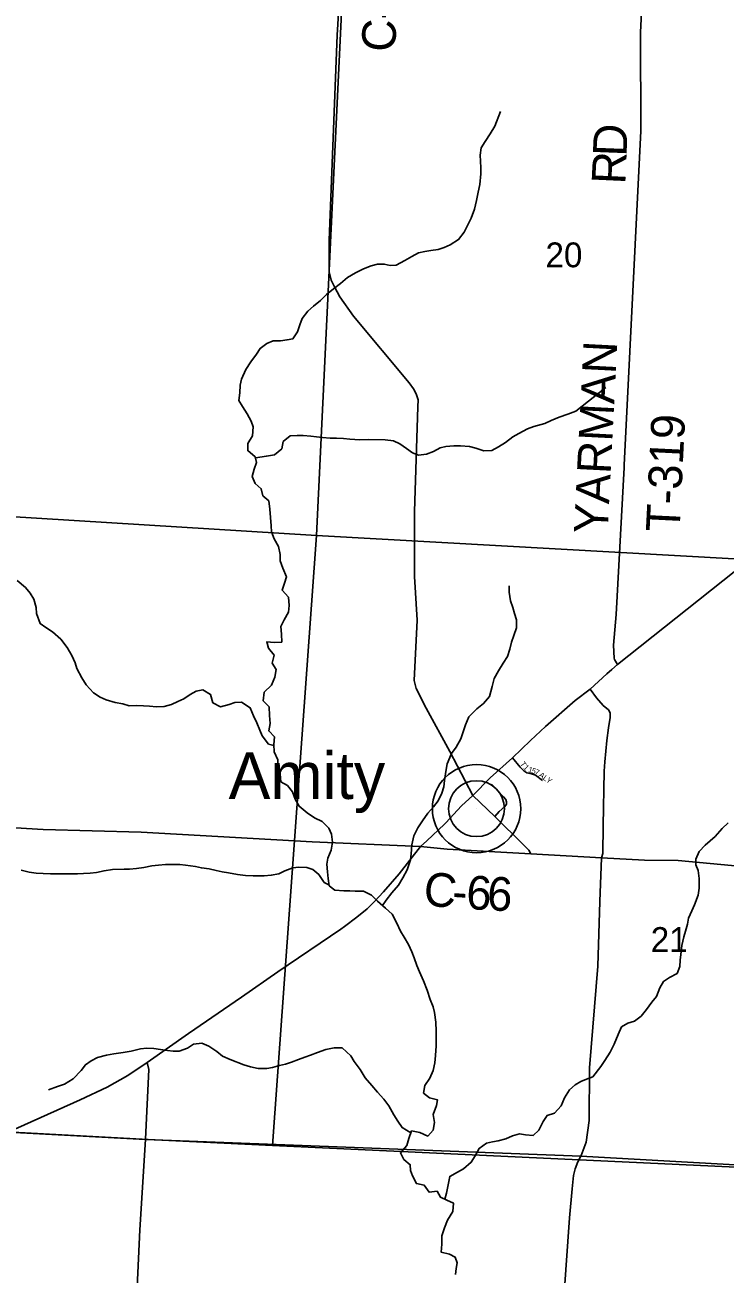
# Model space of a CAD drawing. Extents: x 1759416 to 2214760, y 252598 to 1116833.
# Drawn here: x 1998256 to 2004488, y 895864 to 906987 of the extents above; entities that cross this region are included whole.
import ezdxf

# ---------------------------------------------------------------- set-up
doc = ezdxf.new("R2010")
doc.units = 0
for name, color, linetype in [('GM_X_County_Road', 7, 'Continuous'), ('GM_X_County_Road_Text', 7, 'Continuous'), ('GM_X_Minor_River', 7, 'Continuous'), ('GM_X_Section', 7, 'Continuous'), ('GM_X_Section_Text', 7, 'Continuous'), ('GM_X_State_Route', 7, 'Continuous'), ('GM_X_Township', 7, 'Continuous'), ('GM_X_Township_Road', 7, 'Continuous'), ('GM_X_Township_Road_Text', 7, 'Continuous'), ('GM_X_Township_Subdivision', 7, 'Continuous'), ('GM_X_Township_Subdivision_Text', 7, 'Continuous'), ('GM_X_Unincorporated', 7, 'Continuous'), ('GM_X_Unincorporated_Location', 7, 'Continuous'), ('GM_X_Unincorporated_Text', 7, 'Continuous')]:
    doc.layers.add(name, color=color, linetype=linetype)

msp = doc.modelspace()

# ---------------------------------------------------------------- linework, layer by layer
at = {"layer": 'GM_X_County_Road'}
for points in [[(2001092, 907832), (2001035, 906897), (2000964, 905070), (2000964, 904882), (2000965, 904789), (2000981, 904713), (2001013, 904654), (2001060, 904566), (2001182, 904394), (2001675, 903799), (2001715, 903747), (2001740, 903701), (2001757, 903650), (2001755, 903587), (2001725, 902654), (2001725, 902353), (2001725, 902076), (2001749, 901686), (2001722, 901149), (2001740, 901077), (2001828, 900904), (2002039, 900517), (2002242, 900124)], [(2003207, 896920), (2003253, 897038), (2003279, 897230), (2003282, 897700), (2003357, 898605), (2003374, 899180), (2003389, 899569), (2003400, 899609), (2003402, 899856), (2003412, 900341), (2003419, 900426), (2003437, 900614), (2003450, 900729), (2003467, 900820), (2003467, 900862), (2003450, 900888), (2003404, 900926), (2003343, 900994), (2003289, 901072)], [(2002242, 900124), (2002439, 899938), (2002694, 899687), (2002742, 899639), (2002760, 899606)], [(1997092, 899903), (1998419, 899821), (1999292, 899800), (2000812, 899714), (2001778, 899670)], [(2001778, 899670), (2002014, 899646), (2002760, 899606)], [(2002760, 899606), (2003389, 899569), (2003771, 899549), (2004072, 899545), (2005082, 899450), (2006118, 899457)], [(2003057, 895691), (2003103, 896364), (2003126, 896622), (2003139, 896740), (2003154, 896801), (2003177, 896863), (2003205, 896913), (2003207, 896920)]]:
    msp.add_lwpolyline(points, dxfattribs=at)
at = {"layer": 'GM_X_Minor_River'}
for points in [[(2002490, 906217), (2002438, 906087), (2002397, 906018), (2002353, 905950), (2002318, 905892), (2002308, 905826), (2002311, 905774), (2002313, 905716), (2002315, 905662), (2002306, 905565), (2002292, 905497), (2002277, 905425), (2002257, 905347), (2002228, 905267), (2002202, 905212), (2002167, 905142), (2002117, 905076), (2002042, 905028), (2001988, 905005), (2001934, 904987), (2001870, 904979), (2001816, 904970), (2001760, 904958), (2001701, 904926), (2001637, 904889), (2001561, 904847), (2001507, 904845), (2001455, 904858), (2001395, 904858), (2001337, 904842), (2001270, 904815), (2001200, 904781), (2001126, 904738), (2001065, 904686), (2001003, 904638), (2000941, 904587), (2000888, 904533), (2000826, 904483), (2000773, 904439), (2000723, 904372), (2000703, 904316), (2000682, 904254), (2000642, 904192), (2000590, 904184), (2000531, 904174), (2000465, 904173), (2000409, 904151), (2000351, 904106), (2000317, 904054), (2000268, 903988), (2000222, 903918), (2000183, 903832), (2000171, 903778), (2000170, 903712), (2000160, 903642), (2000193, 903590), (2000235, 903525), (2000269, 903459), (2000288, 903407), (2000282, 903327), (2000241, 903261), (2000239, 903197), (2000305, 903142), (2000316, 903092), (2000296, 903030), (2000280, 902966), (2000305, 902904), (2000359, 902857), (2000375, 902795), (2000428, 902749), (2000436, 902675), (2000447, 902526), (2000451, 902472), (2000476, 902410), (2000512, 902344), (2000527, 902271), (2000527, 902215), (2000551, 902149), (2000584, 902073), (2000566, 902017), (2000545, 901953), (2000601, 901890), (2000609, 901818), (2000602, 901758), (2000564, 901690), (2000533, 901630), (2000539, 901562), (2000542, 901492), (2000474, 901488), (2000408, 901495), (2000424, 901437), (2000474, 901376), (2000457, 901304), (2000491, 901246), (2000482, 901180), (2000450, 901108), (2000387, 901044), (2000377, 900968), (2000431, 900914), (2000434, 900838), (2000438, 900767)], [(2000307, 903131), (2000405, 903148), (2000477, 903159), (2000543, 903213), (2000554, 903277), (2000616, 903329), (2000680, 903332), (2000734, 903332), (2000802, 903325), (2000852, 903319), (2000906, 903313), (2000974, 903308), (2001030, 903306), (2001091, 903303), (2001149, 903297), (2001237, 903292), (2001313, 903294), (2001463, 903293), (2001537, 903285), (2001593, 903256), (2001653, 903216), (2001706, 903177), (2001760, 903155), (2001830, 903165), (2001893, 903190), (2001953, 903220), (2002003, 903232), (2002073, 903239), (2002133, 903239), (2002213, 903232), (2002271, 903218), (2002341, 903193), (2002413, 903197), (2002471, 903229), (2002534, 903270), (2002600, 903318), (2002652, 903350), (2002729, 903389), (2002785, 903411), (2002883, 903438), (2002941, 903464), (2003012, 903494), (2003090, 903521), (2003160, 903549), (2003428, 903758)], [(2000471, 900571), (2000425, 900583), (2000369, 900656), (2000347, 900708), (2000320, 900772), (2000292, 900835), (2000261, 900907), (2000183, 900957), (2000125, 900954), (2000073, 900936), (1999996, 900915), (1999928, 900951), (1999907, 901025), (1999841, 901066), (1999781, 901054), (1999727, 901024), (1999670, 900987), (1999618, 900963), (1999560, 900935), (1999494, 900918), (1999426, 900916), (1999364, 900921), (1999310, 900925), (1999246, 900927), (1999184, 900924), (1999126, 900942), (1999060, 900953), (1998980, 900977), (1998926, 901002), (1998866, 901040), (1998802, 901110), (1998761, 901173), (1998719, 901257), (1998702, 901307), (1998672, 901372), (1998632, 901442), (1998575, 901517), (1998501, 901583), (1998443, 901620), (1998391, 901656), (1998360, 901746), (1998356, 901798), (1998335, 901875), (1998303, 901927), (1998261, 901977), (1998186, 902040)], [(2001440, 899145), (2001473, 899194), (2001523, 899258), (2001580, 899326), (2001620, 899392), (2001659, 899464), (2001689, 899553), (2001694, 899606), (2001700, 899686), (2001717, 899766), (2001753, 899836), (2001796, 899901), (2001844, 899969), (2001892, 900023), (2001935, 900077), (2001967, 900145), (2001984, 900201), (2001992, 900259), (2002003, 900339), (2002015, 900407), (2002054, 900499), (2002096, 900557), (2002137, 900630), (2002161, 900700), (2002177, 900756), (2002208, 900826), (2002278, 900896), (2002339, 900944), (2002391, 901007), (2002416, 901097), (2002434, 901167), (2002471, 901235), (2002513, 901305), (2002552, 901363), (2002574, 901429), (2002586, 901491), (2002607, 901549), (2002631, 901619), (2002632, 901689), (2002614, 901745), (2002598, 901799), (2002579, 901858), (2002567, 901936), (2002568, 901992)], [(2000438, 900767), (2000427, 900701), (2000479, 900647), (2000471, 900579), (2000476, 900515), (2000508, 900442), (2000505, 900384), (2000527, 900318), (2000533, 900248), (2000594, 900214), (2000638, 900157), (2000662, 900093), (2000697, 900029), (2000767, 899972), (2000833, 899926), (2000901, 899893), (2000960, 899833), (2000986, 899782), (2000994, 899710), (2000981, 899638), (2000953, 899568), (2000942, 899514), (2000950, 899446), (2000956, 899386), (2000963, 899322), (2001015, 899281), (2001095, 899277), (2001147, 899276), (2001197, 899274), (2001271, 899272), (2001341, 899237), (2001395, 899185), (2001466, 899122), (2001526, 899068), (2001566, 898987), (2001599, 898917), (2001631, 898863), (2001670, 898798), (2001700, 898732), (2001720, 898680), (2001745, 898612), (2001769, 898555), (2001803, 898475), (2001836, 898393), (2001862, 898308), (2001889, 898244), (2001903, 898194), (2001914, 898106), (2001918, 898026), (2001917, 897895), (2001910, 897809), (2001904, 897745), (2001890, 897677), (2001859, 897607), (2001817, 897543), (2001804, 897475), (2001858, 897433), (2001928, 897416), (2001920, 897364), (2001891, 897284), (2001903, 897214), (2001890, 897144), (2001844, 897092), (2001772, 897123), (2001698, 897139), (2001672, 897072), (2001655, 897010), (2001599, 896944), (2001628, 896884), (2001686, 896837), (2001688, 896787), (2001707, 896737), (2001741, 896670), (2001811, 896654), (2001853, 896594), (2001925, 896603), (2001954, 896547), (2002012, 896522), (2002072, 896494), (2002064, 896422), (2002017, 896344), (2001991, 896276), (2001968, 896204), (2001968, 896130), (2001961, 896060), (2002035, 896040), (2002087, 896015), (2002103, 895965), (2002095, 895913), (2002088, 895859)], [(2004517, 899883), (2004463, 899831), (2004399, 899759), (2004311, 899684), (2004259, 899628), (2004228, 899558), (2004228, 899508), (2004248, 899456), (2004258, 899387), (2004257, 899301), (2004249, 899237), (2004217, 899151), (2004193, 899099), (2004164, 899034), (2004154, 898980), (2004136, 898916), (2004122, 898866), (2004104, 898790), (2004095, 898709), (2004089, 898659), (2004085, 898603), (2004061, 898541), (2003993, 898505), (2003941, 898470), (2003908, 898412), (2003878, 898334), (2003838, 898284), (2003788, 898221), (2003742, 898161), (2003682, 898117), (2003622, 898097), (2003568, 898064), (2003537, 897998), (2003501, 897910), (2003467, 897841), (2003417, 897765)], [(2000962, 899330), (2000921, 899352), (2000872, 899422), (2000820, 899465), (2000764, 899483), (2000694, 899486), (2000642, 899482), (2000570, 899454), (2000515, 899427), (2000449, 899415), (2000387, 899410), (2000287, 899410), (2000219, 899413), (2000149, 899421), (2000069, 899436), (2000013, 899446), (1999959, 899456), (1999895, 899471), (1999827, 899481), (1999773, 899492), (1999685, 899504), (1999635, 899511), (1999507, 899511), (1999445, 899506), (1999387, 899498), (1999313, 899483), (1999250, 899475), (1999188, 899469), (1999138, 899470), (1999034, 899466), (1998960, 899455), (1998894, 899441), (1998838, 899433), (1998778, 899432), (1998724, 899428), (1998674, 899429), (1998599, 899427), (1998483, 899428), (1998419, 899430), (1998355, 899435), (1998295, 899443), (1998223, 899461)], [(2001691, 897122), (2001614, 897168), (2001576, 897224), (2001541, 897283), (2001495, 897361), (2001452, 897420), (2001394, 897482), (2001344, 897542), (2001285, 897611), (2001241, 897685), (2001187, 897758), (2001156, 897808), (2001080, 897877), (2001008, 897877), (2000936, 897864), (2000860, 897838), (2000799, 897814), (2000747, 897795), (2000691, 897773), (2000629, 897751), (2000575, 897734), (2000523, 897720), (2000460, 897704), (2000408, 897695), (2000332, 897695), (2000264, 897710), (2000206, 897726), (2000082, 897775), (2000015, 897805), (1999963, 897846), (1999893, 897892), (1999831, 897921), (1999757, 897911), (1999703, 897875), (1999628, 897848), (1999576, 897848), (1999526, 897855), (1999462, 897863), (1999402, 897871), (1999340, 897874), (1999284, 897868), (1999202, 897849), (1999130, 897837), (1999048, 897824), (1998982, 897812), (1998903, 897792), (1998845, 897761), (1998795, 897727), (1998757, 897675), (1998686, 897603), (1998608, 897556), (1998547, 897534), (1998467, 897503)], [(2003417, 897765), (2003384, 897711), (2003311, 897620)], [(2001994, 896530), (2002009, 896585), (2002023, 896657), (2002038, 896733), (2002108, 896772), (2002160, 896802), (2002229, 896860), (2002263, 896916), (2002300, 896983), (2002366, 897029), (2002418, 897041), (2002468, 897050), (2002538, 897068), (2002597, 897096), (2002659, 897113), (2002711, 897105), (2002779, 897097), (2002831, 897144), (2002868, 897222), (2002904, 897276), (2002970, 897296), (2003029, 897363), (2003059, 897433), (2003104, 897505), (2003154, 897549), (2003206, 897579), (2003256, 897598), (2003311, 897620)]]:
    msp.add_lwpolyline(points, dxfattribs=at)
at = {"layer": 'GM_X_Section'}
for points in [[(1995356, 908258), (2001110, 907846), (2000850, 902442), (1995000, 902804)], [(2001110, 907846), (2006459, 907572), (2006448, 907374), (2006217, 902141), (2000850, 902442)], [(2000850, 902442), (2000460, 897008), (1999353, 897062), (1994692, 897314), (1995000, 902804)], [(2000850, 902442), (2006217, 902141), (2006205, 901981), (2005986, 896751), (2000460, 897008)]]:
    msp.add_lwpolyline(points, close=True, dxfattribs=at)
at = {"layer": 'GM_X_State_Route'}
for points in [[(2003481, 901248), (2003530, 901291), (2004571, 902117), (2004885, 902364), (2005436, 902810), (2005588, 902929)], [(2001834, 899722), (2001992, 899870), (2002004, 899882), (2002141, 900032), (2002242, 900124), (2002397, 900283), (2002597, 900461), (2002756, 900614), (2002889, 900741), (2003155, 900970), (2003289, 901072), (2003436, 901210), (2003481, 901248)], [(2001101, 898959), (2001211, 899041), (2001303, 899117), (2001369, 899180), (2001449, 899268), (2001588, 899429), (2001778, 899670), (2001834, 899722)], [(1998108, 897126), (1998748, 897414), (1998989, 897529), (1999173, 897631), (1999343, 897748), (1999713, 898006), (2000185, 898330), (2000506, 898554), (2001068, 898935), (2001101, 898959)]]:
    msp.add_lwpolyline(points, dxfattribs=at)
at = {"layer": 'GM_X_Township'}
for points in [[(2007121, 920797), (2007080, 920037), (2007010, 918229), (2006850, 914992), (2006784, 913665), (2006572, 910634), (2006421, 907543), (2006290, 903477), (2006227, 902002), (2006118, 899457), (2006004, 896755), (2003205, 896913), (1999329, 897063), (1998108, 897126)], [(1998108, 897126), (1999329, 897063), (2003205, 896913), (2006004, 896755), (2005998, 896652), (2005864, 894121), (2005808, 893044), (2005770, 892327), (2005651, 890085), (2005603, 889171), (2005556, 888282), (2005489, 887010), (2005450, 886269), (2005439, 886067), (2005306, 883398)]]:
    msp.add_lwpolyline(points, dxfattribs=at)
at = {"layer": 'GM_X_Township_Road'}
for points in [[(2003591, 903067), (2003740, 906045), (2003737, 906919), (2003772, 907656)], [(2003530, 901291), (2003504, 901336), (2003501, 901349), (2003496, 901464), (2003518, 901738), (2003590, 903047), (2003591, 903067)], [(1999329, 897065), (1999359, 897685), (1999343, 897748)], [(1999103, 889006), (1999128, 889532), (1999140, 890059), (1999135, 890104), (1999098, 890206), (1999079, 890276), (1999049, 890366), (1999027, 890466), (1999010, 890655), (1999002, 890835), (1999036, 891266), (1999075, 892112), (1999178, 894068), (1999211, 895133), (1999249, 895618), (1999280, 896257), (1999329, 897063), (1999329, 897065)]]:
    msp.add_lwpolyline(points, dxfattribs=at)
at = {"layer": 'GM_X_Township_Subdivision'}
for points in [[(2002597, 900461), (2002664, 900379), (2002698, 900344), (2002724, 900328), (2002766, 900317), (2002800, 900305), (2002864, 900258)], [(2002439, 899938), (2002477, 899982), (2002527, 900028), (2002543, 900049), (2002542, 900069), (2002537, 900089), (2002517, 900113), (2002408, 900227)]]:
    msp.add_lwpolyline(points, dxfattribs=at)
at = {"layer": 'GM_X_Unincorporated'}
for radius in [393, 249]:
    msp.add_circle((2002276, 900008), radius, dxfattribs=at)
at = {"layer": 'GM_X_Unincorporated_Location'}
msp.add_line((2002276, 900008), (2002276, 900008), dxfattribs=at)

# ---------------------------------------------------------------- texts
at = {"layer": 'GM_X_County_Road_Text'}
for s, rotation, p in [('C-14', 86.5601, (2001549, 906741)), ('C', 353.79, (2001794, 899151)), ('6', 356.8226, (2002179, 899115)), ('6', 356.9906, (2002365, 899105)), ('-', 356.2509, (2002053, 899124))]:
    msp.add_text(s, height=300, rotation=rotation, dxfattribs=at).set_placement(p)
at = {"layer": 'GM_X_Section_Text'}
for s, p in [('20', (2002890, 904829)), ('21', (2003827, 898732))]:
    msp.add_text(s, height=221, rotation=0, dxfattribs=at).set_placement(p)
at = {"layer": 'GM_X_Township_Road_Text'}
for s, rotation, p in [('D', 87.755, (2003611, 905812)), ('R', 87.3997, (2003600, 905564)), ('YARMAN', 87.0682, (2003442, 902450)), ('T-319', 87.1933, (2004083, 902467))]:
    msp.add_text(s, height=300, rotation=rotation, dxfattribs=at).set_placement(p)
at = {"layer": 'GM_X_Township_Subdivision_Text'}
for s, rotation, p in [('T', 304.8645, (2002660, 900406)), ('1', 316.3368, (2002688, 900369)), ('1', 343.636, (2002732, 900335)), ('5', 341.3083, (2002761, 900326)), ('7', 336.2562, (2002789, 900317)), ('A', 323.8296, (2002826, 900298)), ('L', 323.4744, (2002861, 900272)), ('Y', 323.4536, (2002890, 900252))]:
    msp.add_text(s, height=50, rotation=rotation, dxfattribs=at).set_placement(p)
at = {"layer": 'GM_X_Unincorporated_Text'}
msp.add_text('Amity', height=417, rotation=0, dxfattribs=at).set_placement((2000069, 900094))

doc.saveas('drawing.dxf')
